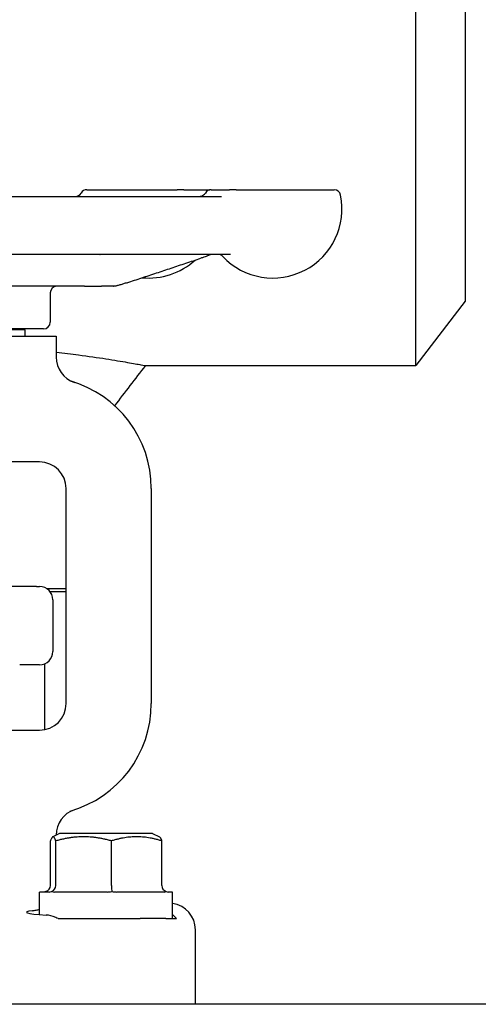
# Model space of a CAD drawing. Header units: inches. Extents: x 24 to 1128, y -69 to 748.
# Tile 568 of 656: x 956.31 to 958.47, y 343.11 to 347.73. Entities that reach past the tile are written whole.
import ezdxf

# ---------------------------------------------------------------- set-up
doc = ezdxf.new("R2010")
doc.units = ezdxf.units.IN
doc.header["$LTSCALE"] = 32
doc.header["$MEASUREMENT"] = 0
doc.layers.add('Visible (ANSI)', color=7, linetype='Continuous', lineweight=30)

msp = doc.modelspace()

# ---------------------------------------------------------------- linework, layer by layer
at = {"layer": 'Visible (ANSI)'}
for p, q in [((958.1728, 346.10867), (958.1728, 354.73367)), ((958.40453, 354.43167), (958.40453, 346.41067)), ((956.1984, 346.90367), (957.25913, 346.90367)), ((956.62659, 346.93492), (957.05075, 346.93492)), ((957.08224, 346.93492), (957.05075, 346.93492)), ((957.08224, 346.93492), (957.20498, 346.93492)), ((957.21072, 346.93492), (957.29716, 346.93492)), ((957.32807, 346.93492), (957.29716, 346.93492)), ((957.32807, 346.93492), (957.7891, 346.93492)), ((957.30264, 346.63117), (956.12357, 346.63117)), ((956.61517, 346.48117), (956.0925, 346.48117)), ((956.45453, 346.44992), (956.45453, 346.31242)), ((956.61517, 346.48117), (956.69535, 346.48117)), ((956.7521, 346.48117), (956.69535, 346.48117)), ((956.7521, 346.48117), (956.75375, 346.48117)), ((958.40453, 346.41067), (958.1728, 346.10867)), ((956.42328, 346.28117), (955.38578, 346.28117)), ((956.33628, 346.27742), (955.47278, 346.27742)), ((956.33628, 346.24617), (956.33628, 346.27742)), ((955.32703, 346.24617), (956.48203, 346.24617)), ((956.48203, 346.24617), (956.48203, 346.14882)), ((956.90166, 346.10867), (958.1728, 346.10867)), ((956.38419, 345.65617), (955.42488, 345.65617)), ((956.40453, 345.65617), (956.38419, 345.65617)), ((956.52953, 344.52117), (956.52953, 345.53117)), ((956.92953, 345.53117), (956.92953, 344.52117)), ((956.39028, 345.07117), (956.19598, 345.07117)), ((956.39028, 345.07117), (956.40453, 345.07117)), ((956.43746, 345.06179), (956.52953, 345.06179)), ((956.52953, 345.04617), (956.45453, 345.04617)), ((956.46703, 345.00867), (956.46703, 344.76622)), ((956.40453, 344.70372), (956.31078, 344.70372)), ((956.42953, 344.39869), (956.42953, 344.70894)), ((956.22125, 344.39617), (956.38419, 344.39617)), ((956.38419, 344.39617), (956.40453, 344.39617)), ((956.49828, 343.91117), (956.46608, 343.89507)), ((956.48203, 343.90352), (956.48203, 343.90304)), ((956.93578, 343.91117), (956.49828, 343.91117)), ((956.93578, 343.91117), (956.96799, 343.89507)), ((956.4554, 343.66742), (956.4554, 343.87621)), ((956.48056, 343.66742), (956.48056, 343.87621)), ((956.74219, 343.66742), (956.74219, 343.87621)), ((956.97866, 343.66742), (956.97866, 343.87621)), ((956.44873, 343.63617), (956.40453, 343.63617)), ((956.40453, 343.53022), (956.40453, 343.63617)), ((956.72162, 343.63617), (956.47472, 343.63617)), ((956.98993, 343.63617), (956.76677, 343.63617)), ((957.02953, 343.63617), (957.00908, 343.63617)), ((957.02953, 343.51117), (957.02953, 343.63617)), ((956.49136, 343.51117), (956.87658, 343.51117)), ((956.99777, 343.51117), (956.87658, 343.51117)), ((956.99777, 343.51117), (957.00275, 343.51117)), ((957.00275, 343.51117), (957.02953, 343.51117)), ((957.02953, 343.51117), (957.04756, 343.51117)), ((957.13703, 343.10867), (957.13703, 343.45907)), ((1004.28453, 343.10867), (945.28453, 343.10867))]:
    msp.add_line(p, q, dxfattribs=at)
for centre, radius, start, end in [((956.57247, 346.93492), 0.03125, 270, 330), ((956.62659, 346.90367), 0.03125, 90, 150), ((957.15659, 346.93492), 0.03125, 285.52289, 330), ((957.21072, 346.90367), 0.03125, 90, 150), ((957.20498, 346.90367), 0.03125, 84.72789, 90), ((957.50129, 346.84492), 0.325, 223.44984, 11.53696), ((957.7891, 346.90367), 0.03125, 11.53696, 90), ((957.24266, 346.59992), 0.03125, 43.44984, 90), ((956.91716, 346.84492), 0.325, 264.56036, 312.13594), ((956.48578, 346.44992), 0.03125, 90, 180), ((956.42328, 346.31242), 0.03125, 270, 0), ((956.60703, 346.14882), 0.125, 180, 251.84803), ((956.40453, 345.53117), 0.525, 0, 74.19694), ((956.40453, 345.53117), 0.125, 0, 90), ((956.40453, 345.00867), 0.0625, 0, 90), ((956.40453, 344.76622), 0.0625, 270, 0), ((956.40453, 344.52117), 0.125, 270, 0), ((956.40453, 344.52117), 0.525, 285.80306, 0), ((956.60703, 343.90352), 0.125, 108.15197, 180)]:
    msp.add_arc(centre, radius, start, end, dxfattribs=at)
for centre, major_axis, ratio, start_param, end_param in [((956.4227, 343.66742), (0.0327, 0), 0.9555533, 5.0590358, 6.2831853), ((956.45101, 343.66742), (0, -0.03125), 0.9458753, 0.3466468, 1.5707963), ((956.74534, 343.66742), (0, -0.03125), 0.1006388, 4.712389, 5.9365385), ((957.01136, 343.66742), (-0.0327, 0), 0.9555533, 0, 1.2241495), ((957.01156, 343.4585), (0.10779, 0.06457), 0.9948398, 5.7457619, 7.172791), ((956.71703, 343.54109), (-0.375, 0), 0.0524078, 5.897302, 7.0027774)]:
    msp.add_ellipse(centre, major_axis=major_axis, ratio=ratio, start_param=start_param, end_param=end_param, dxfattribs=at)
for points in [[(957.15825, 346.90367), (957.16032, 346.90367), (957.16253, 346.90413), (957.16496, 346.90481)], [(956.90166, 346.10867), (956.85339, 346.04591), (956.80511, 345.98316), (956.75683, 345.92041)], [(956.43381, 343.63803), (956.4306, 343.63665), (956.42755, 343.63617), (956.42498, 343.63617)], [(956.44873, 343.63617), (956.45243, 343.63617), (956.45668, 343.63665), (956.46105, 343.63803)], [(956.46105, 343.63803), (956.46542, 343.63665), (956.47015, 343.63617), (956.47472, 343.63617)], [(956.72162, 343.63617), (956.72885, 343.63617), (956.73667, 343.63665), (956.74427, 343.63803)], [(956.74427, 343.63803), (956.75186, 343.63665), (956.75963, 343.63617), (956.76677, 343.63617)], [(956.98993, 343.63617), (956.99345, 343.63617), (956.99703, 343.63665), (957.00025, 343.63803)], [(957.00025, 343.63803), (957.00347, 343.63665), (957.00651, 343.63617), (957.00908, 343.63617)], [(957.02952, 343.53036), (957.03632, 343.52459), (957.04236, 343.51809), (957.04756, 343.51117)]]:
    msp.add_open_spline(points, degree=3, dxfattribs=at)
for points, knots in [([(956.68689, 346.63015), (956.68689, 346.63015), (956.6869, 346.63016), (956.68696, 346.63018), (956.68701, 346.6302), (956.68719, 346.63028), (956.68731, 346.63033), (956.68762, 346.63047), (956.68778, 346.63055), (956.68825, 346.63077), (956.68857, 346.63093), (956.68895, 346.63111), (956.689, 346.63114), (956.68906, 346.63117)], [0.085215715, 0.085215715, 0.085215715, 0.085215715, 0.086927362, 0.086927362, 0.088822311, 0.088822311, 0.090879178, 0.090879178, 0.092668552, 0.092668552, 0.095557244, 0.095557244, 0.09605213, 0.09605213, 0.09605213, 0.09605213]), ([(957.21193, 346.63108), (957.21189, 346.63107), (957.21184, 346.63105), (957.21168, 346.63101), (957.21157, 346.63098), (957.21128, 346.63088), (957.21111, 346.63083), (957.21068, 346.63067), (957.21041, 346.63057), (957.20964, 346.63026), (957.20912, 346.63004), (957.20723, 346.62922), (957.20597, 346.62867), (957.20108, 346.6266), (957.19741, 346.62519), (957.18634, 346.62107), (957.17842, 346.61831), (957.1675, 346.61464), (957.16475, 346.61373), (957.16201, 346.61282)], [0.06803679, 0.06803679, 0.06803679, 0.06803679, 0.07122481, 0.07122481, 0.07499767, 0.07499767, 0.07800807, 0.07800807, 0.08112542, 0.08112542, 0.08584062, 0.08584062, 0.09894635, 0.09894635, 0.13928714, 0.13928714, 0.20937302, 0.20937302, 0.2325341, 0.2325341, 0.2325341, 0.2325341]), ([(957.22021, 346.63117), (957.21877, 346.63117), (957.21724, 346.63117), (957.21541, 346.63116), (957.21493, 346.63115), (957.21418, 346.63114), (957.21395, 346.63114), (957.21358, 346.63113), (957.21346, 346.63113), (957.21321, 346.63112), (957.21308, 346.63112), (957.21285, 346.63111), (957.21277, 346.63111), (957.21266, 346.63111), (957.21262, 346.63111), (957.21255, 346.6311), (957.21251, 346.6311), (957.21241, 346.6311), (957.21235, 346.6311), (957.21227, 346.63109), (957.21224, 346.63109), (957.21212, 346.63109), (957.21206, 346.63108), (957.2119, 346.63107), (957.21185, 346.63107), (957.21179, 346.63107), (957.21179, 346.63107), (957.21179, 346.63107)], [0, 0, 0, 0, 0.018625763, 0.018625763, 0.025074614, 0.025074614, 0.027765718, 0.027765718, 0.02892717, 0.02892717, 0.030107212, 0.030107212, 0.030696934, 0.030696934, 0.030988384, 0.030988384, 0.031279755, 0.031279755, 0.031866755, 0.031866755, 0.032289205, 0.032289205, 0.033716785, 0.033716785, 0.037146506, 0.037146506, 0.040517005, 0.040517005, 0.040517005, 0.040517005]), ([(956.81545, 346.49792), (956.83856, 346.50556), (956.86167, 346.51321), (956.90788, 346.52851), (956.93099, 346.53617), (956.9772, 346.55148), (957.0003, 346.55914), (957.04651, 346.57447), (957.06961, 346.58214), (957.11581, 346.59747), (957.13891, 346.60514), (957.16201, 346.61282)], [0.21281804, 0.21281804, 0.21281804, 0.21281804, 0.40779495, 0.40779495, 0.60277186, 0.60277186, 0.79774877, 0.79774877, 0.99272568, 0.99272568, 1.18770259, 1.18770259, 1.18770259, 1.18770259]), ([(956.81545, 346.49792), (956.80989, 346.49608), (956.80423, 346.49422), (956.79306, 346.49068), (956.78751, 346.48896), (956.77934, 346.48653), (956.77656, 346.48572), (956.77177, 346.48439), (956.76969, 346.48384), (956.76605, 346.48294), (956.76451, 346.4826), (956.7623, 346.48218), (956.76158, 346.48205), (956.76048, 346.48187), (956.76024, 346.48184), (956.75986, 346.48178), (956.75973, 346.48176), (956.75946, 346.48172), (956.75931, 346.48169), (956.75909, 346.48166), (956.75901, 346.48165), (956.75886, 346.48163), (956.75878, 346.48162), (956.75863, 346.48159), (956.75856, 346.48158), (956.75835, 346.48155), (956.75822, 346.48154), (956.75788, 346.48149), (956.75772, 346.48146), (956.75705, 346.48137), (956.75655, 346.4813), (956.75526, 346.48118), (956.75448, 346.48117), (956.75376, 346.48117)], [0, 0, 0, 0, 0.04690928, 0.04690928, 0.09014979, 0.09014979, 0.11273302, 0.11273302, 0.13163955, 0.13163955, 0.15051444, 0.15051444, 0.159885, 0.159885, 0.1622313, 0.1622313, 0.16340408, 0.16340408, 0.16458162, 0.16458162, 0.1651689, 0.1651689, 0.16575741, 0.16575741, 0.16634657, 0.16634657, 0.16754107, 0.16754107, 0.17017776, 0.17017776, 0.17938803, 0.17938803, 0.18874519, 0.18874519, 0.18874519, 0.18874519]), ([(956.48203, 346.17164), (956.51941, 346.16747), (956.55462, 346.16316), (956.633, 346.15289), (956.67678, 346.14655), (956.7549, 346.13447), (956.78924, 346.12874), (956.84497, 346.1191), (956.86641, 346.1152), (956.89476, 346.10998), (956.90166, 346.10867), (956.90166, 346.10867)], [1.4743018, 1.4743018, 1.4743018, 1.4743018, 1.8012659, 1.8012659, 2.262514, 2.262514, 2.7237622, 2.7237622, 3.1850104, 3.1850104, 3.6462585, 3.6462585, 3.6462585, 3.6462585]), ([(956.36961, 343.54849), (956.37525, 343.54921), (956.38171, 343.55033), (956.3938, 343.55237), (956.39899, 343.55323), (956.40453, 343.55406)], [0, 0, 0, 0, 0.11429299, 0.11429299, 0.19064054, 0.19064054, 0.19064054, 0.19064054]), ([(956.49136, 343.51117), (956.4876, 343.51301), (956.48385, 343.51473), (956.46408, 343.52313), (956.44858, 343.52732), (956.435, 343.52814)], [1.52999431, 1.52999431, 1.52999431, 1.52999431, 1.56596178, 1.56596178, 1.72096024, 1.72096024, 1.72096024, 1.72096024])]:
    msp.add_open_spline(points, degree=3, knots=knots, dxfattribs=at)
for points, weights in [([(956.48056, 343.87621), (956.46798, 343.91229), (956.4554, 343.87621)], [1.04422863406, 1.20577136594, 1.04422863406]), ([(956.74219, 343.87621), (956.61138, 343.91229), (956.48056, 343.87621)], [1.04422863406, 1.20577136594, 1.04422863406]), ([(956.97866, 343.87621), (956.86043, 343.91229), (956.74219, 343.87621)], [1.04422863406, 1.20577136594, 1.04422863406]), ([(956.96799, 343.89507), (956.97295, 343.89259), (956.97866, 343.87621)], [1.12285543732, 1.11183872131, 1.04422863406])]:
    msp.add_rational_spline(points, weights, degree=2, dxfattribs=at)

doc.saveas('drawing.dxf')
